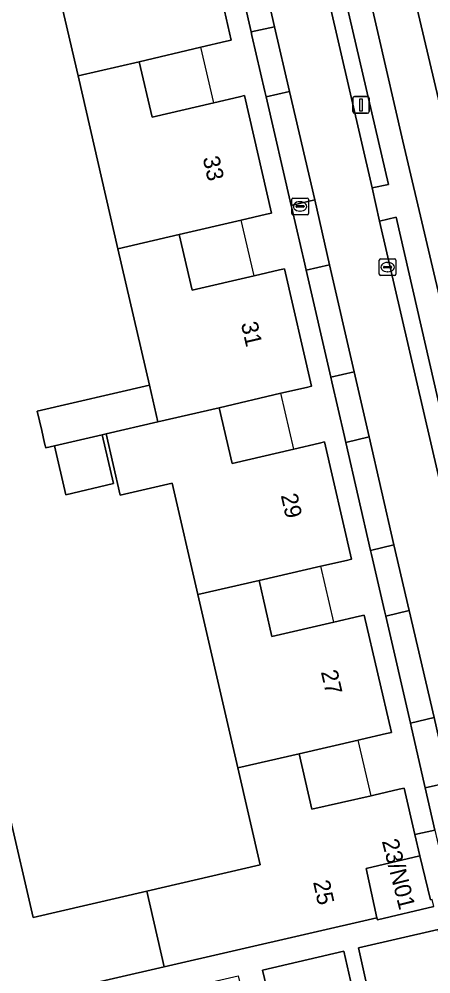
# Model space of a CAD drawing. Extents: x 156412 to 157779, y 382335 to 383768.
# Drawn here: x 156948.6 to 156973.3, y 382866.5 to 382923.8 of the extents above; entities that cross this region are included whole.
import ezdxf

# ---------------------------------------------------------------- set-up
doc = ezdxf.new("R2010")
doc.units = 0
for name, color, linetype in [('IMGEO_Berm_groen', 7, 'Continuous'), ('IMGEO_Brandkraan', 7, 'Continuous'), ('IMGEO_Erf', 7, 'Continuous'), ('IMGEO_Fietspad_gesloten', 7, 'Continuous'), ('IMGEO_Groenvoorziening', 7, 'Continuous'), ('IMGEO_Haag', 7, 'Continuous'), ('IMGEO_Kolk', 7, 'Continuous'), ('IMGEO_Lichtmast', 7, 'Continuous'), ('IMGEO_Pand', 7, 'Continuous'), ('IMGEO_Pand_nummerreeks', 7, 'Continuous'), ('IMGEO_Pand_overbouw', 7, 'Continuous'), ('IMGEO_Parkeervlak_open', 7, 'Continuous'), ('IMGEO_Rijbaan_lokaal_open', 7, 'Continuous'), ('IMGEO_Voetpad_open', 7, 'Continuous')]:
    doc.layers.add(name, color=color, linetype=linetype)

msp = doc.modelspace()

# ---------------------------------------------------------------- linework, layer by layer
at = {"layer": 'IMGEO_Berm_groen'}
msp.add_lwpolyline([(156970.46, 382932.76), (156978.859, 382897.233)], dxfattribs=at)
for points in [[(156962.404, 382929.759), (156961.007, 382929.446), (156962.495, 382922.988), (156963.893, 382923.301)], [(156964.788, 382919.419), (156963.39, 382919.101), (156964.888, 382912.6), (156966.304, 382912.922)], [(156967.191, 382909.029), (156965.784, 382908.711), (156967.26, 382902.303), (156968.672, 382902.622)], [(156969.571, 382898.721), (156968.162, 382898.389), (156969.651, 382891.925), (156971.049, 382892.253)], [(156971.963, 382888.316), (156970.558, 382887.99), (156972.035, 382881.576), (156973.458, 382881.906)], [(156974.345, 382878.02), (156972.93, 382877.694), (156973.512, 382875.166), (156974.482, 382870.956), (156975.921, 382871.265)]]:
    msp.add_lwpolyline(points, close=True, dxfattribs=at)
at = {"layer": 'IMGEO_Brandkraan'}
for p, q in [((156964.922, 382912.112), (156964.922, 382912.964)), ((156964.997, 382913.038), (156965.849, 382913.038)), ((156965.41, 382912.818), (156965.435, 382912.818)), ((156965.923, 382912.964), (156965.923, 382912.112)), ((156965.849, 382912.038), (156964.997, 382912.038)), ((156965.181, 382912.532), (156965.181, 382912.544)), ((156965.619, 382912.495), (156965.221, 382912.495)), ((156965.224, 382912.581), (156965.622, 382912.581)), ((156965.433, 382912.258), (156965.408, 382912.258)), ((156965.665, 382912.544), (156965.665, 382912.532))]:
    msp.add_line(p, q, dxfattribs=at)
for points in [[(156964.922, 382912.112), (156964.922, 382912.964)], [(156964.997, 382913.038), (156965.849, 382913.038)], [(156965.923, 382912.964), (156965.923, 382912.112)], [(156965.849, 382912.038), (156964.997, 382912.038)]]:
    msp.add_lwpolyline(points, dxfattribs=at)
for centre, radius, start, end in [((156964.999, 382912.962), 0.0765, 91.552, 178.448), ((156964.999, 382912.962), 0.0765, 91.552, 178.448), ((156965.847, 382912.962), 0.0765, 1.552, 88.448), ((156965.847, 382912.962), 0.0765, 1.552, 88.448), ((156964.999, 382912.114), 0.0765, 181.552, 268.448), ((156964.999, 382912.114), 0.0765, 181.552, 268.448), ((156965.221, 382912.541), 0.0403, 85.8775, 175.7526), ((156965.218, 382912.531), 0.0366, 178.938, 274.7102), ((156965.622, 382912.538), 0.043, 264.8664, 352.4533), ((156965.626, 382912.543), 0.0386, 1.7309, 96.639), ((156965.847, 382912.114), 0.0765, 271.552, 358.448), ((156965.847, 382912.114), 0.0765, 271.552, 358.448)]:
    msp.add_arc(centre, radius, start, end, dxfattribs=at)
for centre, major_axis, ratio, start_param, end_param in [((156965.409, 382912.538), (-0.387, 0.002), 0.722429, 4.712389, 7.853982), ((156965.434, 382912.538), (-0.39, 0.002), 0.717154, 1.570796, 4.712389)]:
    msp.add_ellipse(centre, major_axis=major_axis, ratio=ratio, start_param=start_param, end_param=end_param, dxfattribs=at)
at = {"layer": 'IMGEO_Erf'}
for points in [[(156959.688, 382929.547), (156961.304, 382922.502), (156961.012, 382922.433), (156959.483, 382922.073), (156955.775, 382921.2), (156956.557, 382917.878), (156960.265, 382918.751), (156961.794, 382919.11), (156962.086, 382919.179), (156963.708, 382912.138), (156963.416, 382912.07), (156961.887, 382911.713), (156958.177, 382910.847), (156958.955, 382907.511), (156962.665, 382908.377), (156964.194, 382908.734), (156964.487, 382908.802), (156966.1, 382901.762), (156965.808, 382901.694), (156964.279, 382901.337), (156960.569, 382900.471), (156961.349, 382897.129), (156965.059, 382897.995), (156966.588, 382898.352), (156966.88, 382898.42), (156968.5, 382891.394), (156968.209, 382891.327), (156966.679, 382890.974), (156962.967, 382890.118), (156963.738, 382886.773), (156967.451, 382887.629), (156968.981, 382887.982), (156969.273, 382888.05), (156970.896, 382881.012), (156970.604, 382880.945), (156969.074, 382880.592), (156968.913, 382880.555), (156965.361, 382879.736), (156966.129, 382876.408), (156969.681, 382877.224), (156969.842, 382877.261), (156971.372, 382877.612), (156971.669, 382877.681), (156972.308, 382874.899), (156973.512, 382875.166), (156972.93, 382877.694), (156972.872, 382877.945), (156972.101, 382881.29)], [(156972.101, 382881.29), (156972.035, 382881.576), (156970.558, 382887.99), (156970.483, 382888.311), (156969.71, 382891.669), (156969.651, 382891.925), (156968.162, 382898.389), (156968.081, 382898.738), (156967.323, 382902.03), (156967.26, 382902.303), (156965.784, 382908.711), (156965.702, 382909.067), (156964.926, 382912.435), (156964.888, 382912.6), (156963.39, 382919.101), (156963.316, 382919.422), (156962.541, 382922.785), (156962.495, 382922.988), (156961.007, 382929.446)], [(156947.96, 382876.242), (156949.418, 382869.934), (156956.23, 382871.503), (156963.041, 382873.072), (156961.697, 382878.889), (156959.298, 382889.27), (156957.755, 382895.946), (156954.648, 382895.228), (156953.798, 382898.906), (156953.563, 382898.852), (156954.241, 382895.922), (156951.379, 382895.261), (156950.702, 382898.19), (156950.178, 382898.069), (156950.113, 382898.351), (156949.94, 382899.1), (156949.67, 382900.271), (156956.396, 382901.826), (156954.507, 382909.999), (156952.114, 382920.354), (156950.566, 382927.05)]]:
    msp.add_lwpolyline(points, dxfattribs=at)
at = {"layer": 'IMGEO_Fietspad_gesloten'}
for points in [[(156967.094, 382935.993), (156971.591, 382916.445), (156974.262, 382905.075), (156976.72, 382895.4)], [(156978.859, 382897.233), (156970.46, 382932.76)]]:
    msp.add_lwpolyline(points, dxfattribs=at)
at = {"layer": 'IMGEO_Groenvoorziening'}
for points in [[(156962.016, 382947.078), (156969.739, 382913.653), (156970.724, 382913.858), (156963.505, 382944.87)], [(156971.181, 382911.897), (156970.186, 382911.656), (156979.349, 382872.063), (156980.409, 382872.332), (156982.115, 382872.717), (156979.969, 382877.054)], [(156977.681, 382883.591), (156971.181, 382911.897)]]:
    msp.add_lwpolyline(points, dxfattribs=at)
at = {"layer": 'IMGEO_Haag'}
for points in [[(156962.016, 382947.078), (156969.739, 382913.653), (156970.724, 382913.858), (156963.505, 382944.87)], [(156971.181, 382911.897), (156970.186, 382911.656), (156979.349, 382872.063), (156980.409, 382872.332), (156982.115, 382872.717), (156979.969, 382877.054)], [(156977.681, 382883.591), (156971.181, 382911.897)]]:
    msp.add_lwpolyline(points, dxfattribs=at)
at = {"layer": 'IMGEO_Kolk'}
for p, q in [((156970.173, 382908.472), (156970.173, 382909.324)), ((156970.248, 382909.398), (156971.1, 382909.398)), ((156970.661, 382909.178), (156970.686, 382909.178)), ((156971.174, 382909.324), (156971.174, 382908.472)), ((156970.432, 382908.892), (156970.432, 382908.904)), ((156970.87, 382908.855), (156970.472, 382908.855)), ((156970.475, 382908.941), (156970.873, 382908.941)), ((156970.684, 382908.618), (156970.659, 382908.618)), ((156970.916, 382908.904), (156970.916, 382908.892)), ((156971.1, 382908.398), (156970.248, 382908.398))]:
    msp.add_line(p, q, dxfattribs=at)
for points in [[(156970.173, 382908.472), (156970.173, 382909.324)], [(156970.248, 382909.398), (156971.1, 382909.398)], [(156971.174, 382909.324), (156971.174, 382908.472)], [(156971.1, 382908.398), (156970.248, 382908.398)]]:
    msp.add_lwpolyline(points, dxfattribs=at)
for centre, radius, start, end in [((156970.25, 382909.322), 0.0765, 91.552, 178.448), ((156970.25, 382909.322), 0.0765, 91.552, 178.448), ((156971.098, 382909.322), 0.0765, 1.552, 88.448), ((156971.098, 382909.322), 0.0765, 1.552, 88.448), ((156970.472, 382908.901), 0.0403, 85.8775, 175.7526), ((156970.469, 382908.891), 0.0366, 178.938, 274.7102), ((156970.873, 382908.898), 0.043, 264.8664, 352.4533), ((156970.877, 382908.903), 0.0386, 1.7309, 96.639), ((156970.25, 382908.474), 0.0765, 181.552, 268.448), ((156970.25, 382908.474), 0.0765, 181.552, 268.448), ((156971.098, 382908.474), 0.0765, 271.552, 358.448), ((156971.098, 382908.474), 0.0765, 271.552, 358.448)]:
    msp.add_arc(centre, radius, start, end, dxfattribs=at)
for centre, major_axis, ratio, start_param, end_param in [((156970.66, 382908.898), (-0.387, 0.002), 0.722429, 4.712389, 7.853982), ((156970.685, 382908.898), (-0.39, 0.002), 0.717154, 1.570796, 4.712389)]:
    msp.add_ellipse(centre, major_axis=major_axis, ratio=ratio, start_param=start_param, end_param=end_param, dxfattribs=at)
at = {"layer": 'IMGEO_Lichtmast'}
for p, q in [((156968.581, 382918.217), (156968.581, 382919.017)), ((156968.581, 382919.017), (156968.581, 382918.217)), ((156968.681, 382919.117), (156969.471, 382919.117)), ((156969.471, 382919.117), (156968.681, 382919.117)), ((156969.571, 382919.017), (156969.571, 382918.217)), ((156969.571, 382918.217), (156969.571, 382919.017)), ((156969.471, 382918.117), (156968.681, 382918.117)), ((156968.681, 382918.117), (156969.471, 382918.117))]:
    msp.add_line(p, q, dxfattribs=at)
msp.add_lwpolyline([(156969.001, 382918.992), (156969.151, 382918.992), (156969.151, 382918.242), (156969.001, 382918.242), (156969.001, 382918.992)], dxfattribs=at)
for centre, start, end in [((156968.681, 382919.017), 90, 180), ((156968.681, 382919.017), 90, 180), ((156969.471, 382919.017), 0, 90), ((156969.471, 382919.017), 360, 90), ((156968.681, 382918.217), 180, 270), ((156968.681, 382918.217), 180, 270), ((156969.471, 382918.217), 270, 0), ((156969.471, 382918.217), 270, 0)]:
    msp.add_arc(centre, 0.1, start, end, dxfattribs=at)
at = {"layer": 'IMGEO_Pand'}
for points in [[(156959.688, 382929.547), (156959.396, 382929.479), (156957.867, 382929.123), (156954.156, 382928.261), (156953.343, 382931.76), (156949.673, 382930.916), (156947.041, 382930.311), (156947.935, 382926.443), (156950.566, 382927.05), (156952.114, 382920.354), (156955.775, 382921.2), (156959.483, 382922.073), (156961.012, 382922.433), (156961.304, 382922.502)], [(156958.177, 382910.847), (156961.887, 382911.713), (156963.416, 382912.07), (156963.708, 382912.138), (156962.086, 382919.179), (156961.794, 382919.11), (156960.265, 382918.751), (156956.557, 382917.878), (156955.775, 382921.2), (156952.114, 382920.354), (156954.507, 382909.999)], [(156964.487, 382908.802), (156964.194, 382908.734), (156962.665, 382908.377), (156958.955, 382907.511), (156958.177, 382910.847), (156954.507, 382909.999), (156956.396, 382901.826), (156956.905, 382899.624), (156960.569, 382900.471), (156964.279, 382901.337), (156965.808, 382901.694), (156966.1, 382901.762)], [(156956.396, 382901.826), (156949.67, 382900.271), (156949.94, 382899.1), (156950.113, 382898.351), (156950.178, 382898.069), (156950.702, 382898.19), (156953.563, 382898.852), (156953.798, 382898.906), (156956.905, 382899.624)], [(156966.88, 382898.42), (156966.588, 382898.352), (156965.059, 382897.995), (156961.349, 382897.129), (156960.569, 382900.471), (156956.905, 382899.624), (156953.798, 382898.906), (156954.648, 382895.228), (156957.755, 382895.946), (156959.298, 382889.27), (156962.967, 382890.118), (156966.679, 382890.974), (156968.209, 382891.327), (156968.5, 382891.394)], [(156953.563, 382898.852), (156950.702, 382898.19), (156951.379, 382895.261), (156954.241, 382895.922)], [(156969.273, 382888.05), (156968.981, 382887.982), (156967.451, 382887.629), (156963.738, 382886.773), (156962.967, 382890.118), (156959.298, 382889.27), (156961.697, 382878.889), (156965.361, 382879.736), (156968.913, 382880.555), (156969.074, 382880.592), (156970.604, 382880.945), (156970.896, 382881.012)], [(156972.606, 382873.61), (156972.308, 382874.899), (156971.669, 382877.681), (156971.372, 382877.612), (156969.842, 382877.261), (156969.681, 382877.224), (156966.129, 382876.408), (156965.361, 382879.736), (156961.697, 382878.889), (156963.041, 382873.072), (156956.23, 382871.503), (156957.277, 382866.967), (156970.034, 382869.896), (156969.391, 382872.867)], [(156957.277, 382866.967), (156956.23, 382871.503), (156949.418, 382869.934), (156947.96, 382876.242), (156941.821, 382874.823), (156940.359, 382874.483), (156941.154, 382870.986), (156942.634, 382871.323), (156942.937, 382870.007), (156944.325, 382863.994)], [(156970.034, 382869.896), (156970.059, 382869.788), (156973.436, 382870.586), (156973.343, 382870.996), (156973.251, 382870.974), (156972.606, 382873.61), (156969.391, 382872.867)]]:
    msp.add_lwpolyline(points, close=True, dxfattribs=at)
at = {"layer": 'IMGEO_Pand_overbouw'}
for points in [[(156960.265, 382918.751), (156959.483, 382922.073), (156955.775, 382921.2), (156956.557, 382917.878)], [(156958.177, 382910.847), (156958.955, 382907.511), (156962.665, 382908.377), (156961.887, 382911.713)], [(156960.569, 382900.471), (156961.349, 382897.129), (156965.059, 382897.995), (156964.279, 382901.337)], [(156967.451, 382887.629), (156966.679, 382890.974), (156962.967, 382890.118), (156963.738, 382886.773)], [(156969.681, 382877.224), (156968.913, 382880.555), (156965.361, 382879.736), (156966.129, 382876.408)]]:
    msp.add_lwpolyline(points, close=True, dxfattribs=at)
at = {"layer": 'IMGEO_Parkeervlak_open'}
for points in [[(156973.711, 382869.211), (156968.926, 382868.104), (156970.005, 382863.263), (156974.849, 382864.375)], [(156963.163, 382866.77), (156964.325, 382861.958), (156969.156, 382863.074), (156968.039, 382867.898)]]:
    msp.add_lwpolyline(points, close=True, dxfattribs=at)
at = {"layer": 'IMGEO_Rijbaan_lokaal_open'}
for points in [[(156970.186, 382911.656), (156969.739, 382913.653), (156962.016, 382947.078)], [(156958.566, 382946.144), (156959.106, 382943.965), (156960.013, 382940.109), (156961.48, 382933.643), (156962.404, 382929.759), (156963.893, 382923.301), (156964.788, 382919.419), (156966.304, 382912.922), (156967.191, 382909.029), (156968.672, 382902.622), (156969.571, 382898.721), (156971.049, 382892.253), (156971.963, 382888.316), (156973.458, 382881.906), (156974.345, 382878.02), (156975.921, 382871.265), (156979.349, 382872.063), (156970.186, 382911.656)]]:
    msp.add_lwpolyline(points, dxfattribs=at)
for points in [[(156963.893, 382923.301), (156962.495, 382922.988), (156962.541, 382922.785), (156963.316, 382919.422), (156963.39, 382919.101), (156964.788, 382919.419)], [(156966.304, 382912.922), (156964.888, 382912.6), (156964.926, 382912.435), (156965.702, 382909.067), (156965.784, 382908.711), (156967.191, 382909.029)], [(156968.672, 382902.622), (156967.26, 382902.303), (156967.323, 382902.03), (156968.081, 382898.738), (156968.162, 382898.389), (156969.571, 382898.721)], [(156971.049, 382892.253), (156969.651, 382891.925), (156969.71, 382891.669), (156970.483, 382888.311), (156970.558, 382887.99), (156971.963, 382888.316)], [(156973.458, 382881.906), (156972.035, 382881.576), (156972.101, 382881.29), (156972.872, 382877.945), (156972.93, 382877.694), (156974.345, 382878.02)]]:
    msp.add_lwpolyline(points, close=True, dxfattribs=at)
at = {"layer": 'IMGEO_Voetpad_open'}
for points in [[(156963.505, 382944.87), (156970.724, 382913.858), (156969.739, 382913.653), (156970.186, 382911.656), (156971.181, 382911.897), (156977.681, 382883.591)], [(156976.72, 382895.4), (156974.262, 382905.075), (156971.591, 382916.445), (156967.094, 382935.993)], [(156973.512, 382875.166), (156972.308, 382874.899), (156972.606, 382873.61), (156973.251, 382870.974), (156973.343, 382870.996)], [(156973.436, 382870.586), (156970.059, 382869.788), (156970.034, 382869.896), (156957.277, 382866.967), (156944.325, 382863.994), (156944.66, 382862.523), (156948.126, 382863.313), (156949.295, 382858.468), (156950.259, 382858.702), (156949.085, 382863.532), (156951.668, 382864.121), (156952.831, 382859.304), (156955.466, 382859.93), (156954.369, 382864.734), (156961.719, 382866.435), (156962.895, 382861.604), (156964.325, 382861.958), (156963.163, 382866.77), (156968.039, 382867.898), (156969.156, 382863.074), (156970.005, 382863.263), (156968.926, 382868.104), (156973.711, 382869.211)]]:
    msp.add_lwpolyline(points, dxfattribs=at)

# ---------------------------------------------------------------- texts
at = {"layer": 'IMGEO_Pand_nummerreeks'}
for s, rotation, p in [('33', 283.0021, (156959.581, 382915.438)), ('31', 283.0002, (156961.872, 382905.513)), ('29', 283.0002, (156964.262, 382895.223)), ('27', 283.0002, (156966.667, 382884.648)), ('23/N01', 284.311, (156970.321, 382874.504)), ('25', 282.4731, (156966.199, 382872.055))]:
    msp.add_text(s, height=1, rotation=rotation, dxfattribs=at).set_placement(p)

doc.saveas('drawing.dxf')
